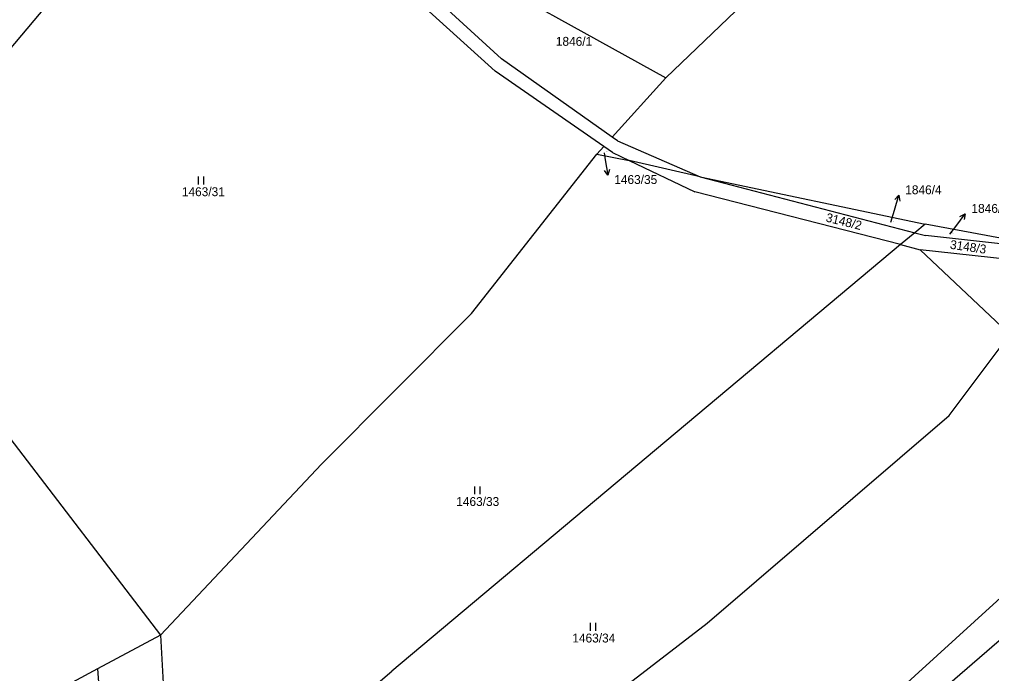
# Model space of a CAD drawing. Extents: x -736345 to -729997, y -1130177 to -1122501.
# Drawn here: x -732418.4 to -732232.5, y -1126012.9 to -1125887.8 of the extents above; entities that cross this region are included whole.
import ezdxf

# ---------------------------------------------------------------- set-up
doc = ezdxf.new("R2010")
doc.units = 0
for name, color, linetype in [('Vrstva 1', 7, 'Continuous'), ('Vrstva 16', 7, 'Continuous'), ('Vrstva 18', 7, 'Continuous'), ('Vrstva 25', 7, 'Continuous')]:
    doc.layers.add(name, color=color, linetype=linetype)

msp = doc.modelspace()

# ---------------------------------------------------------------- linework, layer by layer
at = {"layer": 'Vrstva 1'}
for points in [[(-732374.63, -1125851.09), (-732326.23, -1125895.35)], [(-732327.44, -1125897.69), (-732376.71, -1125853.06)], [(-732294.83, -1125898.95), (-732256.25, -1125861.99)], [(-732423.75, -1125897.63), (-732398.69, -1125867.88)], [(-732338.88, -1125874.53), (-732294.83, -1125898.95)], [(-732305.06, -1125910.29), (-732326.23, -1125895.35)], [(-732306.67, -1125912.08), (-732327.44, -1125897.69)], [(-732294.83, -1125898.95), (-732305.06, -1125910.29)], [(-732304.03, -1125911.01), (-732305.06, -1125910.29)], [(-732304.03, -1125911.01), (-732288.23, -1125917.88)], [(-732332, -1125944.01), (-732308, -1125913.55)], [(-732306.67, -1125912.08), (-732308, -1125913.55)], [(-732308, -1125913.55), (-732301.82, -1125914.74)], [(-732305.03, -1125913.21), (-732306.67, -1125912.08)], [(-732305.03, -1125913.21), (-732301.82, -1125914.74)], [(-732288.23, -1125917.88), (-732301.82, -1125914.74)], [(-732301.82, -1125914.74), (-732289.25, -1125920.74)], [(-732288.23, -1125917.88), (-732247.21, -1125928.58)], [(-732288.23, -1125917.88), (-732245.23, -1125926.95)], [(-732249.97, -1125930.86), (-732289.25, -1125920.74)], [(-732245.23, -1125926.95), (-732247.21, -1125928.58)], [(-732216.41, -1125932.28), (-732245.23, -1125926.95)], [(-732247.21, -1125928.58), (-732249.97, -1125930.86)], [(-732247.21, -1125928.58), (-732245.16, -1125929.12)], [(-732216.41, -1125932.28), (-732245.16, -1125929.12)], [(-732249.97, -1125930.86), (-732347.23, -1126012.46)], [(-732249.97, -1125930.86), (-732246.21, -1125931.83)], [(-732246.21, -1125931.83), (-732229.47, -1125947.61)], [(-732218.75, -1125934.86), (-732246.21, -1125931.83)], [(-732332, -1125944.01), (-732360.67, -1125972.83)], [(-732240.66, -1125963.53), (-732229.16, -1125948.24)], [(-732286.93, -1126003.28), (-732240.66, -1125963.53)], [(-732421.04, -1125966.78), (-732391.45, -1126005.55)], [(-732391.45, -1126005.55), (-732360.67, -1125972.83)], [(-732212.99, -1125982.17), (-732265.73, -1126030.25)], [(-732224.95, -1126001.37), (-732282.85, -1126051.37)], [(-732314.62, -1126024.63), (-732286.93, -1126003.28)], [(-732391.45, -1126005.55), (-732403.5, -1126012)], [(-732391.45, -1126005.55), (-732390.45, -1126022.77)], [(-732403.5, -1126012), (-732495.8, -1126061.8)], [(-732403.5, -1126012), (-732402.2, -1126029.1)], [(-732370.4, -1126032.23), (-732347.23, -1126012.46)]]:
    msp.add_lwpolyline(points, dxfattribs=at)
at = {"layer": 'Vrstva 16'}
for points in [[(-732306.64, -1125913.3), (-732306.41, -1125914.61)], [(-732251.82, -1125926.55), (-732251.13, -1125924.29)], [(-732240.51, -1125928.83), (-732239.4, -1125927.37)]]:
    msp.add_lwpolyline(points, dxfattribs=at)
at = {"layer": 'Vrstva 25'}
for points in [[(-732306.41, -1125914.61), (-732305.884, -1125917.563)], [(-732305.568, -1125916.491), (-732305.884, -1125917.563), (-732306.551, -1125916.666)], [(-732384.187, -1125919.355), (-732384.187, -1125917.855)], [(-732383.153, -1125919.355), (-732383.153, -1125917.855)], [(-732251.13, -1125924.29), (-732250.248, -1125921.423)], [(-732251.02, -1125922.232), (-732250.248, -1125921.423), (-732250.065, -1125922.526)], [(-732239.4, -1125927.37), (-732237.587, -1125924.981)], [(-732238.59, -1125925.475), (-732237.587, -1125924.981), (-732237.793, -1125926.08)], [(-732331.337, -1125978.605), (-732331.337, -1125977.105)], [(-732330.303, -1125978.605), (-732330.303, -1125977.105)], [(-732309.227, -1126004.715), (-732309.227, -1126003.215)], [(-732308.193, -1126004.715), (-732308.193, -1126003.215)]]:
    msp.add_lwpolyline(points, dxfattribs=at)

# ---------------------------------------------------------------- texts
at = {"layer": 'Vrstva 16'}
for s, p in [('1463/35', (-732304.68, -1125919.26)), ('1846/4', (-732249.05, -1125921.22)), ('1846/5', (-732236.39, -1125924.78))]:
    msp.add_text(s, height=1.7, dxfattribs=at).set_placement(p)
at = {"layer": 'Vrstva 18'}
for s, height, p in [('1846/1', 1.7, (-732315.85, -1125892.83)), ('1463/35', 0.1, (-732306.44, -1125913.1)), ('1463/31', 1.7, (-732387.35, -1125921.59)), ('1463/33', 1.7, (-732334.89, -1125980.84)), ('1463/34', 1.7, (-732312.7, -1126006.95))]:
    msp.add_text(s, height=height, dxfattribs=at).set_placement(p)
for s, height, rotation, p in [('3148/2', 1.7, 346.20275, (-732264.349, -1125926.424)), ('1846/4', 0.1, 347.10276, (-732251.581, -1125926.4)), ('3148/3', 1.7, 351.9028, (-732240.574, -1125931.631)), ('1846/5', 0.1, 351.9028, (-732240.284, -1125928.661))]:
    msp.add_text(s, height=height, rotation=rotation, dxfattribs=at).set_placement(p)

doc.saveas('drawing.dxf')
